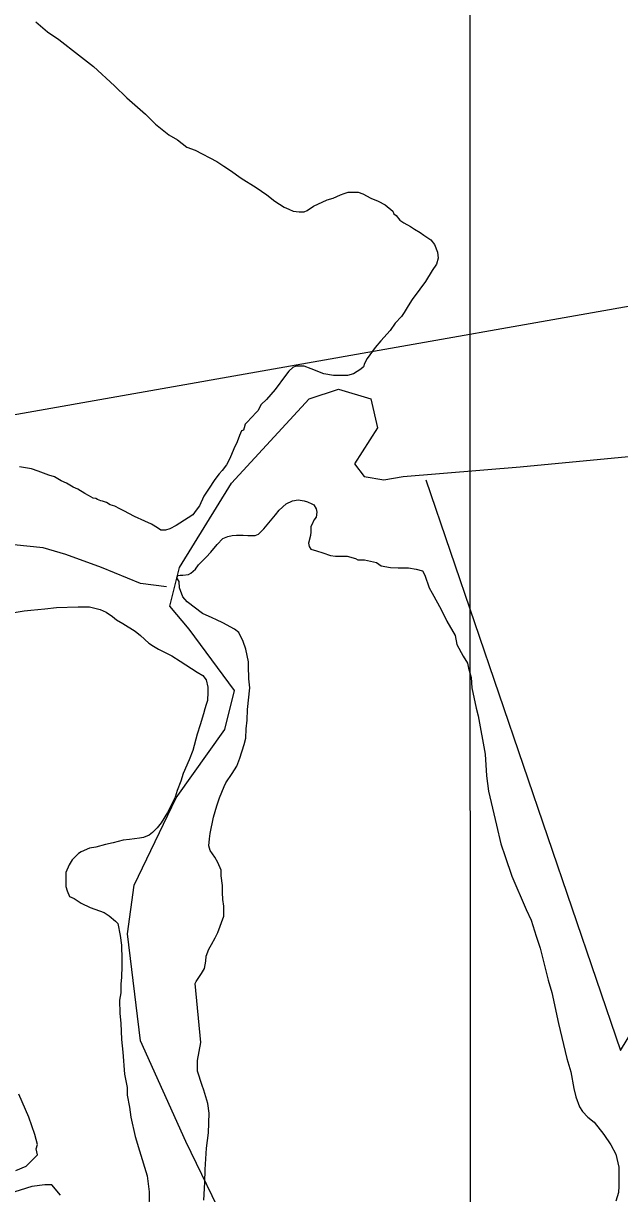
# Model space of a CAD drawing. Extents: x 3263578 to 3301413, y 764927 to 798602.
# Drawn here: x 3296058 to 3296717, y 791391 to 792684 of the extents above; entities that cross this region are included whole.
import ezdxf

# ---------------------------------------------------------------- set-up
doc = ezdxf.new("R2010")
doc.units = 0
for name, color, linetype in [('V-GRID-MAJR', 7, 'Continuous'), ('V-SITE-VEGE', 7, 'Continuous'), ('V-TOPO-BNDY', 7, 'Continuous'), ('V-TOPO-SHOR', 7, 'Continuous')]:
    doc.layers.add(name, color=color, linetype=linetype)

msp = doc.modelspace()

# ---------------------------------------------------------------- linework, layer by layer
at = {"layer": 'V-GRID-MAJR'}
msp.add_spline([(3296559.4, 775831.5), (3296556.8, 781892.5), (3296554.1, 787954.5), (3296551.5, 794016.6), (3296551.5, 794017.6)], degree=3, dxfattribs=at)
at = {"layer": 'V-SITE-VEGE'}
for p, q in [((3296072.2, 792686.2), (3296085.1, 792675.2)), ((3296085.1, 792675.2), (3296097.6, 792666.7)), ((3296097.6, 792666.7), (3296119, 792649.8)), ((3296119, 792649.8), (3296135.9, 792636.9)), ((3296135.9, 792636.9), (3296158.8, 792615.4)), ((3296158.8, 792615.4), (3296172.7, 792602)), ((3296172.7, 792602), (3296193.1, 792584.1)), ((3296193.1, 792584.1), (3296204.1, 792573.1)), ((3296204.1, 792573.1), (3296219, 792561.1)), ((3296219, 792561.1), (3296228.5, 792555.7)), ((3296228.5, 792555.7), (3296238.9, 792547.7)), ((3296238.9, 792547.7), (3296247.9, 792544.2)), ((3296247.9, 792544.2), (3296271.8, 792531.8)), ((3296271.8, 792531.8), (3296279.8, 792526.8)), ((3296279.8, 792526.8), (3296287.2, 792521.8)), ((3296287.2, 792521.8), (3296298.7, 792513.3)), ((3296298.7, 792513.3), (3296315.6, 792502.9)), ((3296315.6, 792502.9), (3296327.1, 792494.9)), ((3296412.7, 792496.4), (3296417.2, 792497.9)), ((3296417.2, 792497.9), (3296428.1, 792497.9)), ((3296428.1, 792497.9), (3296433.1, 792495.9)), ((3296327.1, 792494.9), (3296336, 792487.9)), ((3296336, 792487.9), (3296346.5, 792481.5)), ((3296378.8, 792482.4), (3296393.8, 792489.4)), ((3296393.8, 792489.4), (3296400.3, 792491.4)), ((3296400.3, 792491.4), (3296408.7, 792494.9)), ((3296408.7, 792494.9), (3296412.7, 792496.4)), ((3296433.1, 792495.9), (3296442.1, 792491.4)), ((3296442.1, 792491.4), (3296450.1, 792487.9)), ((3296450.1, 792487.9), (3296458, 792483.9)), ((3296346.5, 792481.5), (3296351.5, 792479)), ((3296351.5, 792479), (3296356.4, 792477)), ((3296356.4, 792477), (3296362.9, 792476)), ((3296362.9, 792476), (3296368.4, 792476)), ((3296368.4, 792476), (3296371.9, 792477.5)), ((3296371.9, 792477.5), (3296378.8, 792482.4)), ((3296458, 792483.9), (3296466.5, 792476.9)), ((3296466.5, 792476.9), (3296467.5, 792474)), ((3296467.5, 792474), (3296470, 792472)), ((3296470, 792472), (3296474, 792467)), ((3296474, 792467), (3296478.4, 792464)), ((3296478.4, 792464), (3296485.9, 792460)), ((3296485.9, 792460), (3296490.4, 792457)), ((3296490.4, 792457), (3296496.4, 792453.5)), ((3296496.4, 792453.5), (3296500.8, 792450.5)), ((3296500.8, 792450.5), (3296508.3, 792445.1)), ((3296508.3, 792445.1), (3296512.3, 792440.1)), ((3296512.3, 792440.1), (3296515.8, 792431.6)), ((3296516.3, 792425.1), (3296514.8, 792418.2)), ((3296515.8, 792431.6), (3296516.3, 792425.1)), ((3296509.8, 792411.2), (3296502.3, 792399.3)), ((3296514.8, 792418.2), (3296509.8, 792411.2)), ((3296502.3, 792399.3), (3296496.3, 792390.8)), ((3296496.3, 792390.8), (3296487.9, 792379.3)), ((3296483.4, 792372.4), (3296478.9, 792364.9)), ((3296487.9, 792379.3), (3296483.4, 792372.4)), ((3296475.9, 792360.4), (3296468.9, 792353)), ((3296478.9, 792364.9), (3296475.9, 792360.4)), ((3296463.5, 792345), (3296453, 792333.5)), ((3296468.9, 792353), (3296463.5, 792345)), ((3296453, 792333.5), (3296447, 792326.1)), ((3296447, 792326.1), (3296438.1, 792314.1)), ((3296355.9, 792304.2), (3296351.4, 792300.2)), ((3296359.4, 792305.7), (3296355.9, 792304.2)), ((3296368.4, 792305.7), (3296359.4, 792305.7)), ((3296376.3, 792302.7), (3296368.4, 792305.7)), ((3296434.1, 792304.7), (3296431.1, 792302.2)), ((3296435.1, 792308.6), (3296434.1, 792304.7)), ((3296438.1, 792314.1), (3296435.1, 792308.6)), ((3296347.9, 792295.2), (3296336.5, 792279.8)), ((3296351.4, 792300.2), (3296347.9, 792295.2)), ((3296390.3, 792297.2), (3296376.3, 792302.7)), ((3296400.7, 792295.2), (3296390.3, 792297.2)), ((3296416.2, 792295.2), (3296400.7, 792295.2)), ((3296423.1, 792297.2), (3296416.2, 792295.2)), ((3296431.1, 792302.2), (3296423.1, 792297.2)), ((3296336.5, 792279.8), (3296327, 792268.8)), ((3296327, 792268.8), (3296321, 792263.4)), ((3296315.6, 792254.4), (3296310.6, 792249.4)), ((3296317.1, 792256.4), (3296315.6, 792254.4)), ((3296321, 792263.4), (3296317.1, 792256.4)), ((3296303.1, 792241.5), (3296302.1, 792237.5)), ((3296305.1, 792243.4), (3296303.1, 792241.5)), ((3296310.6, 792249.4), (3296305.1, 792243.4)), ((3296297.1, 792229), (3296294.6, 792222)), ((3296299.1, 792234), (3296297.1, 792229)), ((3296301.6, 792235), (3296299.1, 792234)), ((3296302.1, 792237.5), (3296301.6, 792235)), ((3296290.7, 792214.1), (3296286.2, 792203.6)), ((3296294.6, 792222), (3296290.7, 792214.1)), ((3296286.2, 792203.6), (3296282.7, 792196.6)), ((3296067.1, 792192.2), (3296054.1, 792194.2)), ((3296074.5, 792189.7), (3296067.1, 792192.2)), ((3296086.5, 792185.2), (3296074.5, 792189.7)), ((3296274.7, 792186.7), (3296269.7, 792180.2)), ((3296277.7, 792190.2), (3296274.7, 792186.7)), ((3296282.7, 792196.6), (3296277.7, 792190.2)), ((3296092.5, 792183.2), (3296086.5, 792185.2)), ((3296099.9, 792178.8), (3296092.5, 792183.2)), ((3296105.9, 792176.3), (3296099.9, 792178.8)), ((3296113.4, 792171.8), (3296105.9, 792176.3)), ((3296269.7, 792180.2), (3296262.8, 792169.8)), ((3296118.4, 792169.8), (3296113.4, 792171.8)), ((3296126.3, 792164.8), (3296118.4, 792169.8)), ((3296130.3, 792162.8), (3296126.3, 792164.8)), ((3296135.3, 792159.8), (3296130.3, 792162.8)), ((3296257.8, 792161.8), (3296252.8, 792151.3)), ((3296262.8, 792169.8), (3296257.8, 792161.8)), ((3296138.3, 792159.3), (3296135.3, 792159.8)), ((3296140.3, 792158.3), (3296138.3, 792159.3)), ((3296143.8, 792156.8), (3296140.3, 792158.3)), ((3296145.7, 792156.3), (3296143.8, 792156.8)), ((3296150.2, 792154.9), (3296145.7, 792156.3)), ((3296154.2, 792152.4), (3296150.2, 792154.9)), ((3296159.2, 792150.9), (3296154.2, 792152.4)), ((3296164.7, 792147.9), (3296159.2, 792150.9)), ((3296169.1, 792145.9), (3296164.7, 792147.9)), ((3296252.8, 792151.3), (3296249.3, 792146.4)), ((3296340.9, 792146.3), (3296348.4, 792153.3)), ((3296348.4, 792153.3), (3296355.4, 792156.8)), ((3296355.4, 792156.8), (3296361.8, 792157.8)), ((3296361.8, 792157.8), (3296368.3, 792156.8)), ((3296368.3, 792156.8), (3296372.3, 792155.8)), ((3296372.3, 792155.8), (3296376.8, 792153.3)), ((3296376.8, 792153.3), (3296379.3, 792152.3)), ((3296379.3, 792152.3), (3296381.8, 792147.8)), ((3296181.1, 792139.4), (3296169.1, 792145.9)), ((3296192.5, 792134.4), (3296181.1, 792139.4)), ((3296240.3, 792137.9), (3296226.9, 792129.4)), ((3296245.3, 792141.4), (3296240.3, 792137.9)), ((3296249.3, 792146.4), (3296245.3, 792141.4)), ((3296324, 792125.9), (3296336.9, 792141.4)), ((3296336.9, 792141.4), (3296340.9, 792146.3)), ((3296379.3, 792135.4), (3296377.3, 792130.9)), ((3296381.8, 792138.9), (3296379.3, 792135.4)), ((3296381.8, 792147.8), (3296382.3, 792144.3)), ((3296382.3, 792144.3), (3296381.8, 792138.9)), ((3296200, 792130.9), (3296192.5, 792134.4)), ((3296206.5, 792127), (3296200, 792130.9)), ((3296210, 792124.5), (3296206.5, 792127)), ((3296215.4, 792124.5), (3296210, 792124.5)), ((3296219.9, 792126), (3296215.4, 792124.5)), ((3296226.9, 792129.4), (3296219.9, 792126)), ((3296318, 792120), (3296324, 792125.9)), ((3296375.8, 792122.4), (3296375.3, 792118.5)), ((3296377.3, 792130.9), (3296375.8, 792128.4)), ((3296375.8, 792128.4), (3296375.8, 792122.4)), ((3296272.2, 792108.5), (3296278.7, 792115)), ((3296278.7, 792115), (3296284.2, 792117.5)), ((3296284.2, 792117.5), (3296289.1, 792118.5)), ((3296289.1, 792118.5), (3296293.6, 792119)), ((3296293.6, 792119), (3296301.1, 792119)), ((3296301.1, 792119), (3296306.1, 792118.5)), ((3296306.1, 792118.5), (3296314.5, 792118.5)), ((3296314.5, 792118.5), (3296318, 792120)), ((3296375.3, 792118.5), (3296373.3, 792110)), ((3296373.3, 792110), (3296373.8, 792106.5)), ((3296260.3, 792094.6), (3296265.2, 792100.1)), ((3296265.2, 792100.1), (3296272.2, 792108.5)), ((3296373.8, 792106.5), (3296375.8, 792103.5)), ((3296375.8, 792103.5), (3296382.2, 792101.5)), ((3296382.2, 792101.5), (3296389.2, 792099.5)), ((3296389.2, 792099.5), (3296397.7, 792096.5)), ((3296397.7, 792096.5), (3296403.2, 792095.5)), ((3296248.3, 792081.1), (3296251.8, 792086.1)), ((3296251.8, 792086.1), (3296260.3, 792094.6)), ((3296403.2, 792095.5), (3296416.1, 792095.5)), ((3296416.1, 792095.5), (3296425.1, 792093)), ((3296425.1, 792093), (3296427.6, 792091.6)), ((3296427.6, 792091.6), (3296435, 792091.5)), ((3296435, 792091.5), (3296448.5, 792088.6)), ((3296448.5, 792088.6), (3296453.4, 792085.1)), ((3296453.4, 792085.1), (3296463.9, 792083.1)), ((3296227.9, 792071.7), (3296228.9, 792074.2)), ((3296230.4, 792067.7), (3296227.9, 792071.7)), ((3296228.9, 792074.2), (3296231.4, 792074.7)), ((3296231.4, 792074.7), (3296234.4, 792074.7)), ((3296234.4, 792074.7), (3296240.8, 792075.2)), ((3296240.8, 792075.2), (3296243.3, 792076.7)), ((3296243.3, 792076.7), (3296248.3, 792081.1)), ((3296463.9, 792083.1), (3296472.4, 792082.6)), ((3296472.4, 792082.6), (3296483.8, 792082.6)), ((3296483.8, 792082.6), (3296492.3, 792081.1)), ((3296492.3, 792081.1), (3296499.3, 792079.6)), ((3296499.3, 792079.6), (3296501.7, 792074.6)), ((3296501.7, 792074.6), (3296506.7, 792060.7)), ((3296230.9, 792060.7), (3296230.4, 792067.7)), ((3296234.4, 792050.8), (3296230.9, 792060.7)), ((3296506.7, 792060.7), (3296509.7, 792054.7)), ((3296239.3, 792045.3), (3296234.4, 792050.8)), ((3296256.3, 792032.3), (3296239.3, 792045.3)), ((3296509.7, 792054.7), (3296519.7, 792036.8)), ((3296048.1, 792033.4), (3296059.1, 792035.4)), ((3296059.1, 792035.4), (3296066.5, 792035.9)), ((3296066.5, 792035.9), (3296082, 792037.4)), ((3296082, 792037.4), (3296094.9, 792038.8)), ((3296094.9, 792038.8), (3296118.8, 792039.8)), ((3296118.8, 792039.8), (3296131.3, 792039.8)), ((3296131.3, 792039.8), (3296143.2, 792036.8)), ((3296143.2, 792036.8), (3296149.7, 792033.9)), ((3296149.7, 792033.9), (3296156.7, 792028.9)), ((3296266.7, 792027.4), (3296256.3, 792032.3)), ((3296519.7, 792036.8), (3296526.1, 792023.8)), ((3296156.7, 792028.9), (3296161.1, 792025.4)), ((3296161.1, 792025.4), (3296168.1, 792021.4)), ((3296168.1, 792021.4), (3296181.6, 792012.9)), ((3296271.7, 792025.4), (3296266.7, 792027.4)), ((3296278.7, 792021.9), (3296271.7, 792025.4)), ((3296291.6, 792014.9), (3296278.7, 792021.9)), ((3296526.1, 792023.8), (3296535.1, 792007.9)), ((3296181.6, 792012.9), (3296187.5, 792008)), ((3296187.5, 792008), (3296197, 791999.5)), ((3296296.1, 792011.4), (3296291.6, 792014.9)), ((3296301.1, 792001.5), (3296296.1, 792011.4)), ((3296535.1, 792007.9), (3296537.1, 791997.9)), ((3296197, 791999.5), (3296202, 791996)), ((3296202, 791996), (3296207.5, 791993)), ((3296207.5, 791993), (3296222.4, 791985.5)), ((3296304, 791993), (3296301.1, 792001.5)), ((3296307, 791979), (3296304, 791993)), ((3296537.1, 791997.9), (3296544.1, 791985)), ((3296222.4, 791985.5), (3296231.3, 791979.6)), ((3296544.1, 791985), (3296549, 791977.5)), ((3296231.3, 791979.6), (3296250.3, 791967.6)), ((3296250.3, 791967.6), (3296256.7, 791963.6)), ((3296307, 791974.6), (3296307, 791979)), ((3296307.5, 791960.1), (3296307, 791974.6)), ((3296549, 791977.5), (3296550, 791972)), ((3296550, 791972), (3296553, 791961.6)), ((3296256.7, 791963.6), (3296260.2, 791959.1)), ((3296260.2, 791959.1), (3296262.2, 791950.7)), ((3296308.5, 791950.2), (3296307.5, 791960.1)), ((3296553, 791961.6), (3296553.5, 791950.1)), ((3296262.2, 791945.2), (3296261.7, 791936.2)), ((3296262.2, 791950.7), (3296262.2, 791945.2)), ((3296306, 791926.3), (3296308.5, 791950.2)), ((3296553.5, 791950.1), (3296558.5, 791927.7)), ((3296260.2, 791931.8), (3296258.7, 791926.8)), ((3296261.7, 791936.2), (3296260.2, 791931.8)), ((3296257.2, 791921.3), (3296253.7, 791909.3)), ((3296258.7, 791926.8), (3296257.2, 791921.3)), ((3296305.5, 791914.3), (3296306, 791926.3)), ((3296558.5, 791927.7), (3296560.5, 791919.2)), ((3296560.5, 791919.2), (3296568.4, 791876.9)), ((3296253.7, 791909.3), (3296250.2, 791898.9)), ((3296304, 791894.4), (3296304.5, 791904.9)), ((3296304.5, 791904.9), (3296305.5, 791914.3)), ((3296250.2, 791898.9), (3296245.3, 791881)), ((3296302, 791887.4), (3296304, 791894.4)), ((3296245.3, 791881), (3296241.3, 791870.5)), ((3296297.5, 791872.5), (3296302, 791887.4)), ((3296568.4, 791876.9), (3296569.9, 791853)), ((3296241.3, 791870.5), (3296234.8, 791855.6)), ((3296289.1, 791855.6), (3296294.1, 791863.5)), ((3296294.1, 791863.5), (3296297.5, 791872.5)), ((3296234.8, 791855.6), (3296232.3, 791847.1)), ((3296282.1, 791845.1), (3296289.1, 791855.6)), ((3296569.9, 791853), (3296571.9, 791836.1)), ((3296232.3, 791847.1), (3296228.3, 791836.7)), ((3296275.1, 791828.7), (3296280.1, 791841.1)), ((3296280.1, 791841.1), (3296282.1, 791845.1)), ((3296225.8, 791829.2), (3296217.4, 791812.3)), ((3296228.3, 791836.7), (3296225.8, 791829.2)), ((3296272.1, 791819.7), (3296275.1, 791828.7)), ((3296571.9, 791836.1), (3296580.9, 791798.2)), ((3296217.4, 791812.3), (3296210.4, 791800.8)), ((3296268.2, 791807.3), (3296272.1, 791819.7)), ((3296210.4, 791800.8), (3296205.9, 791795.3)), ((3296264.7, 791789.3), (3296268.2, 791807.3)), ((3296197.4, 791787.4), (3296191, 791784.9)), ((3296200.9, 791790.4), (3296197.4, 791787.4)), ((3296205.9, 791795.3), (3296200.9, 791790.4)), ((3296263.7, 791783.4), (3296264.7, 791789.3)), ((3296580.9, 791798.2), (3296585.8, 791777.8)), ((3296131.2, 791772.9), (3296122.2, 791769)), ((3296138.2, 791773.9), (3296131.2, 791772.9)), ((3296149.1, 791776.9), (3296138.2, 791773.9)), ((3296157.6, 791778.9), (3296149.1, 791776.9)), ((3296168.6, 791781.9), (3296157.6, 791778.9)), ((3296175.5, 791782.4), (3296168.6, 791781.9)), ((3296186.5, 791783.9), (3296175.5, 791782.4)), ((3296191, 791784.9), (3296186.5, 791783.9)), ((3296263.2, 791775.4), (3296263.7, 791783.4)), ((3296264.7, 791770.4), (3296263.2, 791775.4)), ((3296585.8, 791777.8), (3296590.3, 791763.9)), ((3296112.3, 791760), (3296108.8, 791754.5)), ((3296119.3, 791767), (3296112.3, 791760)), ((3296122.2, 791769), (3296119.3, 791767)), ((3296269.6, 791762.9), (3296264.7, 791770.4)), ((3296273.1, 791757), (3296269.6, 791762.9)), ((3296590.3, 791763.9), (3296597.8, 791742)), ((3296108.8, 791754.5), (3296105.3, 791746.1)), ((3296276.6, 791748.5), (3296273.1, 791757)), ((3296276.6, 791742.5), (3296276.6, 791748.5)), ((3296105.3, 791746.1), (3296105.3, 791730.6)), ((3296278.1, 791731.6), (3296276.6, 791742.5)), ((3296597.8, 791742), (3296613.7, 791705.1)), ((3296105.3, 791730.6), (3296106.8, 791725.6)), ((3296106.8, 791725.6), (3296109.3, 791719.7)), ((3296278.1, 791724.1), (3296278.1, 791731.6)), ((3296278.6, 791716.1), (3296278.1, 791724.1)), ((3296109.3, 791719.7), (3296114.3, 791717.2)), ((3296114.3, 791717.2), (3296122.2, 791712.2)), ((3296122.2, 791712.2), (3296132.2, 791707.2)), ((3296279.6, 791708.7), (3296278.6, 791716.1)), ((3296279.6, 791697.7), (3296279.6, 791708.7)), ((3296132.2, 791707.2), (3296147.6, 791701.7)), ((3296147.6, 791701.7), (3296153.1, 791698.2)), ((3296153.1, 791698.2), (3296160.1, 791692.3)), ((3296273.1, 791679.8), (3296279.6, 791697.7)), ((3296613.7, 791705.1), (3296619.2, 791693.2)), ((3296160.1, 791692.3), (3296162.6, 791689.8)), ((3296162.6, 791689.8), (3296165.1, 791676.3)), ((3296619.2, 791693.2), (3296624.6, 791675.7)), ((3296165.1, 791676.3), (3296166.5, 791665.9)), ((3296266.1, 791666.4), (3296270.1, 791673.8)), ((3296270.1, 791673.8), (3296273.1, 791679.8)), ((3296624.6, 791675.7), (3296629.1, 791662.3)), ((3296166.5, 791665.9), (3296167, 791649.9)), ((3296260.2, 791653.4), (3296263.1, 791661.4)), ((3296263.1, 791661.4), (3296266.1, 791666.4)), ((3296629.1, 791662.3), (3296634.6, 791640.4)), ((3296167, 791649.9), (3296167, 791642.5)), ((3296258.2, 791640), (3296259.7, 791647.9)), ((3296259.7, 791647.9), (3296260.2, 791653.4)), ((3296167, 791642.5), (3296166.5, 791630.5)), ((3296249.2, 791625.5), (3296255.2, 791634.5)), ((3296255.2, 791634.5), (3296258.2, 791640)), ((3296634.6, 791640.4), (3296638.1, 791626.9)), ((3296166.5, 791630.5), (3296166, 791622.6)), ((3296166, 791622.6), (3296166, 791613.1)), ((3296248.2, 791623.5), (3296249.2, 791625.5)), ((3296254.2, 791558.3), (3296248.2, 791623.5)), ((3296638.1, 791626.9), (3296642.1, 791613.5)), ((3296166, 791613.1), (3296164.5, 791605.1)), ((3296164.5, 791605.1), (3296165, 791590.2)), ((3296642.1, 791613.5), (3296649.5, 791579.1)), ((3296165, 791590.2), (3296166, 791579.7)), ((3296166, 791579.7), (3296166.5, 791561.3)), ((3296649.5, 791579.1), (3296658.5, 791540.3)), ((3296166.5, 791561.3), (3296168, 791547.4)), ((3296250.7, 791538.4), (3296254.2, 791558.3)), ((3296168, 791547.4), (3296170, 791523)), ((3296658.5, 791540.3), (3296663, 791525.8)), ((3296250.7, 791526.4), (3296250.7, 791538.4)), ((3296170, 791523), (3296173, 791508.5)), ((3296255.6, 791510.5), (3296250.7, 791526.4)), ((3296663, 791525.8), (3296666.4, 791507.4)), ((3296173, 791508.5), (3296173, 791500.1)), ((3296257.6, 791505.5), (3296255.6, 791510.5)), ((3296262.1, 791490.6), (3296257.6, 791505.5)), ((3296666.4, 791507.4), (3296668.4, 791498)), ((3296173, 791500.1), (3296175.5, 791486.6)), ((3296263.6, 791480.1), (3296262.1, 791490.6)), ((3296668.4, 791498), (3296672.4, 791487)), ((3296175.5, 791486.6), (3296177, 791475.7)), ((3296177, 791475.7), (3296181.9, 791454.2)), ((3296262.6, 791458.2), (3296263.6, 791480.1)), ((3296672.4, 791487), (3296675.9, 791482)), ((3296675.9, 791482), (3296681.9, 791475.5)), ((3296681.9, 791475.5), (3296688.8, 791470.1)), ((3296688.8, 791470.1), (3296699.3, 791456.6)), ((3296181.9, 791454.2), (3296186.4, 791438.3)), ((3296260.6, 791441.3), (3296262.6, 791458.2)), ((3296699.3, 791456.6), (3296707.3, 791445.2)), ((3296186.4, 791438.3), (3296194.9, 791410.9)), ((3296259.1, 791417.9), (3296260.6, 791441.3)), ((3296707.3, 791445.2), (3296712.7, 791434.7)), ((3296712.7, 791434.7), (3296716.2, 791420.3)), ((3296194.9, 791410.9), (3296197.4, 791393)), ((3296258.6, 791403.4), (3296259.1, 791417.9)), ((3296716.2, 791420.3), (3296716.2, 791399.4)), ((3296257.6, 791384), (3296258.6, 791403.4)), ((3296716.2, 791399.4), (3296715.7, 791392.4)), ((3296197.4, 791393), (3296196.9, 791371.1)), ((3296715.7, 791392.4), (3296712.7, 791382.9))]:
    msp.add_line(p, q, dxfattribs=at)
at = {"layer": 'V-TOPO-BNDY'}
msp.add_lwpolyline([(3299171.8, 792803.9), (3294693.5, 792012.3), (3294407.2, 788260.6), (3293659.3, 786573.6), (3293647.8, 784628.8), (3293622.9, 784145.8), (3293562.1, 783871.7), (3293439.8, 783580.7)], dxfattribs=at)
at = {"layer": 'V-TOPO-SHOR'}
for points in [[(3296284.4, 791352.1), (3296237.8, 791448.9), (3296187.6, 791560), (3296173.3, 791678.2), (3296180.5, 791732), (3296227.1, 791828.7), (3296280.8, 791904), (3296291.6, 791947), (3296241.4, 792015.1), (3296219.9, 792040.2), (3296230.7, 792083.2), (3296288, 792176.3), (3296374, 792269.5), (3296406.3, 792280.3), (3296442.1, 792269.5), (3296449.3, 792237.3), (3296424.2, 792197.8), (3296434.9, 792183.5), (3296456.4, 792179.9), (3296477.9, 792183.5), (3296607, 792194.2), (3296757.5, 792208.6)], [(3296503, 792179.9), (3296718, 791549.2), (3296750.2, 791602.9), (3296757.4, 791653.1), (3296764.6, 791688.9), (3296778.9, 791710.4), (3296821.9, 791714), (3296861.3, 791696.1), (3296882.8, 791663.8), (3296922.3, 791649.5), (3296965.3, 791667.4), (3296997.5, 791678.2), (3297108.6, 791699.7)], [(3296216.3, 792061.7), (3296187.7, 792065.3), (3296144.7, 792083.2), (3296105.2, 792097.5), (3296080.2, 792104.7), (3296047.9, 792108.3), (3295983.4, 792108.3), (3295897.4, 792108.3), (3295847.2, 792104.7), (3295797.1, 792097.6), (3295750.5, 792104.7), (3295660.9, 792101.1), (3295628.6, 792101.1), (3295592.8, 792094), (3295549.8, 792083.2), (3295438.7, 792068.9), (3295413.6, 792065.3), (3295359.9, 792072.5), (3295295.4, 792068.9), (3295281, 792061.8), (3295241.6, 792043.8), (3295212.9, 792036.7)], [(3296050.1, 791416.6), (3296061.2, 791421.4), (3296074, 791434.1), (3296072.4, 791440.5), (3296074, 791445.3), (3296070.8, 791456.4), (3296064.4, 791475.5), (3296053.3, 791501)], [(3296099.4, 791389.6), (3296089.9, 791400.7), (3296081.9, 791400.7), (3296067.6, 791399.1), (3296021.5, 791384.8)]]:
    msp.add_lwpolyline(points, dxfattribs=at)

doc.saveas('drawing.dxf')
